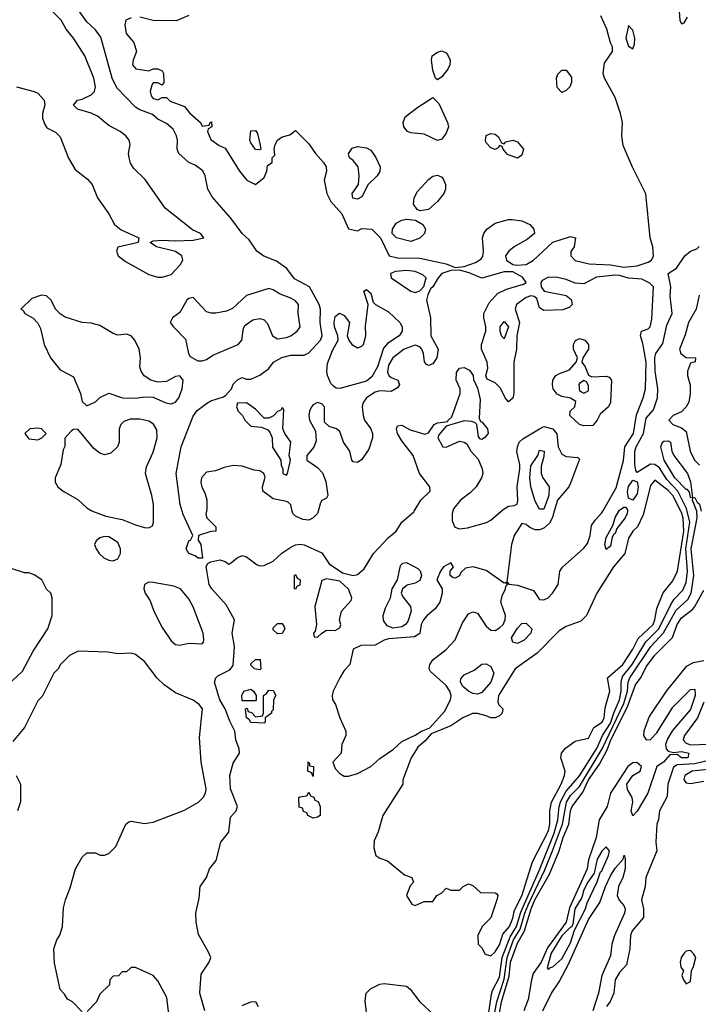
# Model space of a CAD drawing. Header units: inches. Extents: x 2380249 to 2585472, y 382747 to 546448.
# Tile 437 of 626: x 2515568 to 2518625, y 467780 to 472213. Entities that reach past the tile are written whole.
import ezdxf

# ---------------------------------------------------------------- set-up
doc = ezdxf.new("R2010")
doc.units = ezdxf.units.IN
doc.header["$MEASUREMENT"] = 0
doc.layers.add('C5416', color=7, linetype='Continuous')
doc.layers.add('C5417', color=7, linetype='Continuous')

msp = doc.modelspace()

# ---------------------------------------------------------------- linework, layer by layer
at = {"layer": 'C5416', "color": 4}
for points, elevation in [([(2515896.2, 470000), (2515956.7, 469976.7), (2516030, 469963), (2516090, 469938), (2516130, 469926), (2516150, 469925.5), (2516166.3, 469933.7), (2516171.5, 469948.5), (2516171.3, 470000)], 24), ([(2516409.4, 470000), (2516406.8, 469986.8), (2516412, 469970), (2516452, 469930), (2516452, 469910), (2516430, 469908.7), (2516374, 469890), (2516372, 469870), (2516384.7, 469850), (2516392, 469788), (2516371.6, 469788.4), (2516358.6, 469798.6), (2516330, 469809.4), (2516318, 469830), (2516330, 469866), (2516338, 469870), (2516348.7, 469890), (2516304.9, 469984.9), (2516300.4, 470000)], 16), ([(2516402, 467750), (2516379.3, 467830), (2516385.2, 467914.8), (2516422, 467970), (2516428.7, 467990), (2516418, 468018), (2516373.8, 468093.8), (2516363.7, 468150), (2516362, 468190), (2516377.2, 468257.2), (2516381.2, 468310), (2516409.4, 468350.6), (2516424, 468390), (2516453.2, 468426.8), (2516474, 468510), (2516510, 468554), (2516518, 468622), (2516542.7, 468650), (2516549.3, 468670), (2516518.4, 468750), (2516514.5, 468810), (2516530, 468864.7), (2516559, 468910), (2516557.2, 468930), (2516541.2, 468970), (2516537, 469010), (2516514.5, 469054.5), (2516494, 469110), (2516469.6, 469150.4), (2516446, 469230), (2516452.3, 469250), (2516460.8, 469259.2), (2516515.2, 469284.8), (2516530, 469304.7), (2516535.6, 469390), (2516525.1, 469450), (2516535.3, 469510), (2516498, 469578), (2516434.5, 469650), (2516422.4, 469670), (2516408.7, 469751.3), (2516415.3, 469764.7), (2516428.7, 469771.3), (2516470, 469781), (2516494, 469774), (2516510, 469762), (2516516.4, 469763.6), (2516548, 469790), (2516570, 469801), (2516590, 469794.8), (2516638, 469758), (2516650, 469753.4), (2516670, 469755.5), (2516710, 469774.4), (2516749.8, 469810.2), (2516790, 469838.4), (2516810, 469848.4), (2516830, 469850.6), (2516850, 469848.2), (2516930, 469813), (2516962.5, 469762.5), (2517022.8, 469722.8), (2517070, 469710.8), (2517090, 469714.8), (2517119.7, 469740.3), (2517162.7, 469810), (2517230, 469880.7), (2517264, 469910), (2517289.3, 469950), (2517343.3, 469996.7), (2517345.3, 470000)], 16), ([(2516913.1, 470000), (2516910.4, 469989.6), (2516890, 469969.2), (2516870, 469959), (2516843.1, 469963.1), (2516810, 469978), (2516798, 469990), (2516795.7, 470000)], 16), ([(2518381.4, 470000), (2518377.2, 469982.8), (2518350.6, 469930), (2518330, 469909.2), (2518310, 469879), (2518294, 469810), (2518243.1, 469750), (2518168.5, 469630), (2518122, 469530), (2518096, 469504), (2518030, 469480.5), (2517998.7, 469461.3), (2517898.7, 469361.3), (2517800.7, 469290), (2517724.9, 469170), (2517722, 469142), (2517727.3, 469127.3), (2517744.7, 469110), (2517741, 469090), (2517730, 469079), (2517710, 469069.4), (2517690, 469069.2), (2517670, 469079), (2517630, 469089), (2517608.4, 469088.4), (2517564.7, 469070), (2517510, 469034), (2517422, 468998), (2517394.4, 468965.6), (2517362, 468938), (2517331.3, 468890), (2517294, 468790), (2517294, 468770), (2517204.7, 468630), (2517183.5, 468556.5), (2517164.5, 468515.5), (2517163.5, 468483.5), (2517172, 468450), (2517190, 468438), (2517225.4, 468425.4), (2517302, 468362), (2517334, 468350), (2517342, 468330), (2517326.8, 468313.2), (2517311.3, 468270), (2517334, 468230), (2517350, 468224.7), (2517390, 468242), (2517430, 468242), (2517448, 468270), (2517470, 468282), (2517490, 468302), (2517510, 468294), (2517550, 468294), (2517566, 468310), (2517590, 468322), (2517610, 468314), (2517643.6, 468283.6), (2517710, 468282), (2517716.9, 468276.9), (2517722, 468270), (2517718, 468250), (2517690.7, 468169.3), (2517652, 468130), (2517632, 468090), (2517634, 468050), (2517650, 468034), (2517665.4, 468005.4), (2517690, 467998), (2517710, 468016), (2517730, 468046.8), (2517744.9, 468095.1), (2517774.7, 468130), (2517790, 468166.8), (2517796.8, 468203.2), (2517830, 468267.7), (2517878.4, 468421.6), (2517950, 468560.5), (2517956.5, 468590), (2517956.9, 468650), (2517964.2, 468690), (2518007.3, 468770), (2518022.7, 468810), (2518025.2, 468830), (2518005.2, 468890), (2518009.2, 468910), (2518026.8, 468933.2), (2518070, 468964.7), (2518130, 468978), (2518154, 469026), (2518191.5, 469050), (2518200.7, 469070), (2518205.8, 469114.2), (2518226.6, 469190), (2518215.3, 469250), (2518284.7, 469310), (2518330, 469379.3), (2518354.1, 469425.9), (2518421, 469490), (2518429.7, 469510), (2518438.7, 469561.3), (2518467.2, 469632.7), (2518510, 469686.8), (2518531.3, 469730), (2518559.9, 469910), (2518556.8, 469970), (2518550, 469993.3), (2518546.5, 470000)], 16), ([(2517519.6, 470000), (2517516.3, 469990), (2517516.8, 469956.8), (2517527.7, 469927.7), (2517550, 469920.5), (2517585.2, 469925.2), (2517671.2, 469948.8), (2517690, 469959.1), (2517737.5, 470000)], 16), ([(2517670.5, 467670), (2517694.1, 467825.9), (2517698, 467842), (2517730, 467901.6), (2517741.5, 467990), (2517777.3, 468082.7), (2517806.4, 468130), (2517825.1, 468194.9), (2517910, 468385.7), (2517975.2, 468550), (2517991.9, 468610), (2517998.1, 468670), (2518005.2, 468694.8), (2518030, 468738.5), (2518090, 468808.9), (2518170, 468934.6), (2518193.9, 468990), (2518230, 469046), (2518245.6, 469094.4), (2518270.5, 469150), (2518277.8, 469190), (2518277, 469230), (2518284.3, 469255.7), (2518327.2, 469310), (2518388.8, 469411.2), (2518447.9, 469470), (2518500.7, 469579.3), (2518516.5, 469603.5), (2518556, 469644), (2518570, 469678.8), (2518577, 469730), (2518569.3, 469830), (2518586.2, 469950), (2518575.2, 470000)], 12), ([(2517694.2, 467665.8), (2517717.1, 467790), (2517750, 467892.4), (2517763.4, 467990), (2517793.3, 468070), (2517822, 468118), (2517843.2, 468190), (2517860.1, 468230), (2517934.3, 468385.7), (2517968.5, 468470), (2518013.9, 468590), (2518031.5, 468690), (2518050, 468720.2), (2518090, 468759.7), (2518192.7, 468930), (2518290, 469134.6), (2518306, 469190), (2518309, 469230), (2518317.2, 469250), (2518410.8, 469390), (2518468.4, 469451.6), (2518525.9, 469554.1), (2518577.3, 469602.7), (2518593.6, 469630), (2518605.6, 469710), (2518592.3, 469830), (2518619.7, 469970), (2518618.9, 469998.9), (2518618.5, 470000)], 8), ([(2517976.4, 470000), (2517968.5, 469971.5), (2517954.4, 469945.6), (2517930, 469923.6), (2517910, 469915.1), (2517890, 469915.6), (2517866.2, 469926.2), (2517850, 469939.3), (2517830, 469944), (2517796.3, 469890), (2517783.7, 469850), (2517762, 469682), (2517771.1, 469671.1), (2517810, 469666.4), (2517882, 469642), (2517910, 469602.8), (2517930, 469600.7), (2517948.7, 469610), (2517969, 469630), (2517994, 469670), (2518002, 469730), (2518012.9, 469747.1), (2518110, 469834), (2518126.2, 469853.8), (2518138, 469890), (2518144.4, 469935.6), (2518160.1, 469959.9), (2518189.6, 469990.4), (2518195, 470000)], 16), ([(2518305.6, 470000), (2518304.9, 469990), (2518295.8, 469970), (2518258.5, 469921.5), (2518250, 469899), (2518244, 469896), (2518237.3, 469882.7), (2518230, 469842), (2518210, 469828), (2518203.7, 469850), (2518210, 469882), (2518242, 469938), (2518250, 469970.8), (2518267.6, 470000)], 12), ([(2515490, 469194), (2515580.4, 469279.6), (2515628.7, 469370), (2515695.3, 469470), (2515715.3, 469530), (2515715.3, 469610), (2515708, 469630), (2515689.1, 469649.1), (2515668, 469690), (2515633.6, 469713.6), (2515610, 469722), (2515590, 469722), (2515530, 469742)], 24), ([(2517715.3, 467664.7), (2517738.7, 467790), (2517773.1, 467906.9), (2517779.6, 467970), (2517810, 468054.6), (2517842.1, 468110), (2517872, 468210), (2517889.4, 468250), (2517955, 468365), (2517998.9, 468470), (2518016.5, 468530), (2518041.7, 468590), (2518049.9, 468650.1), (2518056.8, 468670), (2518105.1, 468734.9), (2518130, 468790.2), (2518179.8, 468860.2), (2518215, 468925), (2518231.4, 468970), (2518304.7, 469115.3), (2518342.5, 469217.5), (2518367.7, 469252.3), (2518390, 469298.7), (2518430, 469352), (2518508.3, 469431.7), (2518529.7, 469490), (2518550, 469519.3), (2518601.1, 469558.9), (2518609.8, 469570.2), (2518650, 469644.9)], 4), ([(2515850, 467746), (2515806, 467790), (2515783.1, 467803.1), (2515770, 467826), (2515750, 467846), (2515724.7, 467964.7), (2515722, 468030), (2515735.3, 468070), (2515749.2, 468090.8), (2515761.2, 468130), (2515765.6, 468214.4), (2515774, 468250), (2515795.5, 468304.5), (2515819, 468390), (2515850, 468442), (2515870, 468462), (2515910, 468462), (2515931, 468451), (2515950, 468450.8), (2515970, 468458.8), (2516000.9, 468490), (2516046.6, 468590), (2516059.5, 468600.5), (2516070, 468604.9), (2516130, 468593.4), (2516170, 468599.1), (2516310, 468653.4), (2516373.6, 468690), (2516394.7, 468710), (2516404.7, 468730), (2516407.6, 468750), (2516385.4, 468870), (2516378.5, 468981.5), (2516391.1, 469110), (2516376.2, 469130), (2516350, 469149.5), (2516270, 469182.4), (2516218.7, 469218.7), (2516188, 469248), (2516130, 469322.9), (2516090, 469355.1), (2516070, 469361.2), (2516010, 469357.2), (2515965.6, 469365.6), (2515831.1, 469368.9), (2515792, 469350), (2515752, 469310), (2515742, 469290), (2515722, 469270), (2515670, 469166), (2515650, 469146), (2515590, 469026), (2515536.9, 468963.1)], 24), ([(2518650, 469326.5), (2518602.5, 469317.5), (2518570, 469300.3), (2518480.6, 469190), (2518404.2, 469075.8), (2518380.2, 469010), (2518378, 468990), (2518390, 468970.4), (2518410, 468972.6), (2518438, 469002), (2518510, 469116.9), (2518590, 469197.1), (2518610, 469198), (2518610.3, 469170), (2518590, 469106.6), (2518508.2, 469011.8), (2518485.7, 468974.3), (2518477.1, 468950), (2518480.7, 468930), (2518490, 468918.8), (2518513.7, 468913.7), (2518550, 468917.4), (2518582.8, 468910), (2518578, 468890), (2518549.3, 468890), (2518530, 468904.5), (2518496.8, 468903.2), (2518467.7, 468870), (2518438.8, 468850), (2518397.1, 468730), (2518350, 468648.7), (2518330, 468628), (2518322.7, 468650), (2518329.5, 468690), (2518327, 468710), (2518306.1, 468746.1), (2518303, 468770), (2518329.7, 468810.3), (2518363.7, 468830), (2518369.6, 468850), (2518348, 468868), (2518330, 468867.1), (2518307.1, 468850), (2518229.5, 468730.5), (2518214.9, 468670), (2518178.4, 468610), (2518164.7, 468530), (2518130.2, 468430), (2518125, 468390), (2518045.5, 468214.5), (2518030.5, 468149.5), (2517946.3, 468033.7), (2517917.3, 467970), (2517881.9, 467918.1), (2517873, 467890), (2517858.4, 467801.6), (2517839.7, 467750)], 4), ([(2518650, 469139.5), (2518620.7, 469070), (2518562.6, 468990), (2518557, 468970), (2518570, 468955.8), (2518590, 468948.4), (2518670.2, 468950.2)], 8), ([(2518690, 468882.2), (2518610, 468862), (2518530, 468857.2), (2518512.8, 468847.3), (2518488.4, 468770), (2518484.5, 468715.5), (2518451, 468650), (2518446, 468610), (2518438.8, 468590), (2518434, 468510), (2518438, 468470), (2518388, 468350), (2518386, 468310), (2518368.7, 468250), (2518378.4, 468210), (2518378, 468170), (2518327.2, 468110), (2518320.3, 468090), (2518317.1, 468030), (2518302, 467958), (2518270, 467922.7), (2518250.5, 467890), (2518244.9, 467830), (2518228.3, 467791.7), (2518210.8, 467770)], 8), ([(2518710, 468841.1), (2518598, 468830), (2518564.4, 468810), (2518560.5, 468790), (2518570, 468777.3), (2518590, 468774.4), (2518650, 468783.7)], 12), ([(2515552, 468810), (2515571.3, 468770), (2515571.6, 468691.6), (2515558, 468650)], 24), ([(2517925.4, 467750), (2517964.5, 467830), (2517998.8, 467881.2), (2518040.2, 467959.8), (2518130, 468161.3), (2518182, 468238), (2518206.9, 468310), (2518230, 468357.3), (2518250, 468393), (2518286.6, 468433.4), (2518291.3, 468451.3), (2518296, 468436), (2518296.3, 468390), (2518284.9, 468350), (2518265.5, 468310), (2518259.3, 468270), (2518268.5, 468248.5), (2518290, 468224.7), (2518295.5, 468210), (2518293, 468190), (2518247.3, 468090), (2518236.3, 468050), (2518230, 467998), (2518190.2, 467909.8), (2518175.3, 467830), (2518150.2, 467750)], 4), ([(2516242.7, 467710), (2516231.3, 467810), (2516190, 467885.2), (2516170, 467908.7), (2516090, 467946), (2516070, 467946), (2516050, 467926), (2516030, 467926), (2516012.7, 467907.3), (2515990, 467906), (2515974, 467890), (2515972.7, 467867.3), (2515930, 467826), (2515914, 467790), (2515872.7, 467747.3)], 24), ([(2517136, 467690), (2517124.7, 467795.3), (2517128.7, 467830), (2517148, 467850), (2517190, 467870.7), (2517210, 467874), (2517310, 467861), (2517327.5, 467847.5), (2517370, 467791.3), (2517499.1, 467670)], 12), ([(2516570, 467774.8), (2516610, 467791.3), (2516630, 467792), (2516642.8, 467770)], 12)]:
    msp.add_lwpolyline(points, dxfattribs=dict(at, elevation=elevation))
for points, elevation in [([(2515950, 469886), (2515930, 469879.3), (2515913.2, 469866.8), (2515905.5, 469850), (2515913, 469830), (2515926, 469810), (2515947.7, 469790), (2515970, 469779.3), (2515990, 469776.3), (2516010, 469786), (2516022, 469810), (2516022.9, 469830), (2516010, 469859.3), (2515970, 469883.7)], 24), ([(2517510, 469768), (2517478, 469750), (2517464, 469730), (2517447.7, 469690), (2517470.9, 469650.9), (2517470.7, 469630), (2517460.3, 469590), (2517439.6, 469560.4), (2517404, 469530), (2517387.7, 469510), (2517376.3, 469490), (2517370, 469449), (2517346.2, 469433.8), (2517230, 469425.6), (2517210, 469419.5), (2517170, 469396), (2517105.4, 469394.6), (2517070, 469378), (2517054.8, 469310), (2517030, 469282), (2517010.8, 469250), (2516981, 469190), (2516976, 469170), (2516978, 469150), (2516991.3, 469130), (2517011, 469070), (2517038, 469010), (2517038, 468990), (2517018.8, 468950), (2517016, 468910), (2516978.8, 468870), (2516990, 468841), (2517010, 468818.8), (2517030, 468806.8), (2517050, 468806.8), (2517090, 468818.8), (2517149.5, 468850.5), (2517190, 468886), (2517252.3, 468927.7), (2517290, 468962.8), (2517350, 468990.8), (2517378, 469010), (2517415.3, 469024.7), (2517481.6, 469098.4), (2517509.5, 469150), (2517511.6, 469170), (2517506, 469190), (2517490, 469215.6), (2517418, 469278), (2517412.7, 469290), (2517416, 469310), (2517430, 469330.8), (2517490, 469377.3), (2517530, 469420.7), (2517563.5, 469496.5), (2517590, 469537.3), (2517610, 469546.8), (2517630, 469541), (2517670, 469482), (2517690, 469464), (2517710, 469462.8), (2517730, 469474), (2517746, 469490), (2517755.6, 469510), (2517756.9, 469530), (2517735.1, 469590), (2517741.2, 469618.8), (2517757.2, 469650), (2517758, 469662), (2517766, 469670), (2517758, 469678), (2517750, 469675.3), (2517670, 469732), (2517610.7, 469749.3), (2517576, 469744), (2517556, 469724), (2517550, 469709), (2517530, 469698), (2517520.4, 469700.4), (2517508, 469710), (2517508, 469730), (2517522, 469750)], 16), ([(2517250, 469473.7), (2517224, 469484), (2517206.9, 469506.9), (2517205.1, 469530), (2517215.3, 469564.7), (2517238, 469610), (2517246.6, 469650), (2517269.7, 469690.3), (2517284, 469756), (2517294, 469766), (2517310, 469768.4), (2517362, 469742), (2517371.8, 469731.8), (2517378.7, 469710), (2517370, 469687), (2517350, 469676.3), (2517313, 469667), (2517293, 469650), (2517287.3, 469630), (2517293.5, 469613.5), (2517328.2, 469570), (2517332, 469550), (2517316.3, 469503.7), (2517306.7, 469490), (2517290, 469478.5)], 12), ([(2516810, 469648), (2516806, 469650), (2516806, 469710), (2516810, 469714), (2516818, 469698), (2516831.3, 469690), (2516830, 469666), (2516818, 469662)], 12), ([(2516950, 469695.3), (2516930, 469688), (2516897.6, 469570), (2516905.5, 469490), (2516899.8, 469460.2), (2516892, 469450), (2516894, 469434), (2516910, 469432), (2516928.7, 469451.3), (2516950, 469464.7), (2516990, 469462), (2517010, 469474), (2517015.3, 469490), (2517008.9, 469508.9), (2517017.2, 469550), (2517062, 469598), (2517064, 469610), (2517050, 469648.7), (2517010, 469684)], 16), ([(2516150, 469680.9), (2516131, 469670), (2516127.3, 469650), (2516134, 469630), (2516156, 469596), (2516172.4, 469550), (2516210, 469475.5), (2516250, 469415.5), (2516270, 469400.3), (2516290, 469397), (2516330, 469404.9), (2516390, 469403), (2516396.2, 469410), (2516398, 469422), (2516394.3, 469450), (2516350, 469568.7), (2516330, 469605.2), (2516292.7, 469650), (2516262.7, 469662.7), (2516170, 469678.4)], 24), ([(2516730, 469448), (2516710, 469466), (2516710, 469474), (2516730, 469494), (2516750, 469494), (2516759.6, 469479.6), (2516762, 469470), (2516750, 469448.7)], 12), ([(2517810, 469403.5), (2517789.7, 469409.8), (2517783, 469430), (2517810, 469473.4), (2517830, 469494), (2517850, 469496.3), (2517875.5, 469470), (2517870.5, 469450), (2517840.5, 469419.5)], 12), ([(2516650, 469286), (2516626, 469290), (2516610, 469306), (2516610, 469312), (2516630, 469332), (2516651.6, 469331.6), (2516654, 469290)], 12), ([(2517630, 469176.2), (2517610, 469179.6), (2517589.8, 469189.8), (2517565.1, 469210), (2517554.5, 469230), (2517555.5, 469244.5), (2517570, 469262.8), (2517615.9, 469284.1), (2517650, 469310.7), (2517670, 469313), (2517690, 469300.7), (2517703.7, 469270), (2517690.3, 469230), (2517650, 469183.7)], 12), ([(2516570, 469146), (2516568.7, 469170), (2516578, 469190), (2516610, 469198), (2516622, 469190), (2516634, 469170), (2516634, 469150), (2516630, 469146)], 12), ([(2516670, 469046), (2516610, 469048.7), (2516602, 469062), (2516589.3, 469070), (2516586, 469110), (2516592.7, 469112.7), (2516598, 469098), (2516612.7, 469092.7), (2516630, 469074), (2516662, 469078), (2516666, 469090), (2516666, 469170), (2516680.4, 469179.6), (2516690, 469194), (2516710, 469192), (2516722, 469170), (2516711.3, 469150), (2516710, 469106), (2516702, 469098), (2516702, 469090), (2516674, 469070), (2516674, 469050)], 12), ([(2516890, 468806), (2516882, 468822), (2516866, 468830), (2516868.4, 468871.6), (2516874, 468866), (2516874, 468854), (2516891, 468850)], 12), ([(2516890, 468618), (2516866, 468630), (2516862, 468642), (2516847.3, 468647.3), (2516842, 468662), (2516827.3, 468667.3), (2516826, 468710), (2516830, 468714), (2516862, 468718), (2516870, 468734), (2516878, 468718), (2516892.7, 468712.7), (2516898, 468698), (2516912.7, 468692.7), (2516922, 468670), (2516922, 468630), (2516910, 468622)], 12), ([(2518210, 468489), (2518190, 468469.2), (2518170, 468432.7), (2518156.3, 468370), (2518127.6, 468330), (2518110, 468295.6), (2518100, 468260), (2518069.5, 468210), (2518060, 468140), (2518053.2, 468126.8), (2518050, 468127.6), (2518010, 468087.3), (2517962, 468010), (2517943.8, 467943.8), (2517950, 467936), (2517956.2, 467943.8), (2517970, 467948.4), (2518010, 467983.7), (2518050, 468055.8), (2518066.8, 468113.2), (2518116.8, 468210), (2518124.2, 468235.8), (2518170, 468330.8), (2518184.2, 468375.8), (2518190, 468380.7), (2518220.7, 468450), (2518225.2, 468470)], 8), ([(2518590, 468022), (2518570, 468019), (2518561, 468010), (2518547.3, 467990), (2518542.8, 467970), (2518547.1, 467947.1), (2518558, 467930), (2518551.3, 467910), (2518558, 467890), (2518570, 467872), (2518590, 467882), (2518594, 467930), (2518604, 467950), (2518613.2, 467990), (2518605.6, 468005.6)], 12)]:
    msp.add_lwpolyline(points, close=True, dxfattribs=dict(at, elevation=elevation))
at = {"layer": 'C5417', "color": 4}
for points, elevation in [([(2515554, 471910), (2515634, 471890), (2515650, 471882), (2515678, 471850), (2515681, 471830), (2515670.8, 471790), (2515670.7, 471770), (2515681.1, 471741.1), (2515690, 471726), (2515730, 471706), (2515750, 471684.7), (2515788.6, 471588.6), (2515818, 471538), (2515874.2, 471494.2), (2515894.8, 471470), (2515918.8, 471410), (2515970, 471338), (2515994.8, 471290), (2516025.8, 471265.8), (2516104.7, 471230), (2516102, 471210), (2516011.1, 471188.9), (2516004.7, 471170), (2516011.3, 471150), (2516044.7, 471124.7), (2516150, 471066), (2516190, 471054), (2516210, 471054), (2516250, 471066), (2516291.5, 471108.5), (2516303.7, 471130), (2516299.3, 471150), (2516269.7, 471169.7), (2516185.2, 471190), (2516155.3, 471210), (2516170, 471216.3), (2516210, 471220.4), (2516270, 471216.5), (2516350, 471219.5), (2516398, 471230), (2516382, 471250), (2516346.3, 471266.3), (2516223.8, 471363.8), (2516133.6, 471493.6), (2516082.5, 471542.5), (2516067.3, 471567.3), (2516060.9, 471590), (2516058, 471610), (2516066, 471650), (2516060.9, 471670), (2516046.6, 471690), (2516021.2, 471710), (2515970, 471735.6), (2515918.8, 471778.8), (2515890, 471792.3), (2515828, 471810), (2515810, 471828), (2515828, 471850), (2515850, 471854.8), (2515890, 471874), (2515906, 471890), (2515909.6, 471910.4), (2515901.7, 471950), (2515861.1, 472050), (2515811, 472130), (2515777.2, 472170), (2515755.3, 472210), (2515690, 472275.4)], 24), ([(2516300.4, 470000), (2516291.5, 470030), (2516273.5, 470170), (2516295.4, 470290), (2516350, 470427.7), (2516367.4, 470452.6), (2516410, 470484.9), (2516430, 470496.4), (2516485.6, 470514.4), (2516497.2, 470522.8), (2516522, 470550), (2516530, 470572), (2516550, 470591.3), (2516570, 470602), (2516590, 470594), (2516610, 470594), (2516650, 470612), (2516690, 470642.8), (2516712, 470670), (2516749, 470691), (2516790, 470702), (2516850, 470702), (2516870, 470713), (2516922.9, 470770), (2516931.5, 470790), (2516922.4, 470850), (2516923.9, 470910), (2516917.7, 470930), (2516874, 471010), (2516805.4, 471045.4), (2516772.1, 471092.1), (2516725.1, 471125.1), (2516668.2, 471148.2), (2516636, 471170), (2516601.2, 471221.2), (2516570, 471249.4), (2516519.4, 471319.4), (2516434.8, 471414.8), (2516416, 471450), (2516404, 471510), (2516392.7, 471532.7), (2516358, 471558), (2516330, 471569.3), (2516284.5, 471610), (2516277, 471630), (2516278.4, 471670), (2516274.5, 471690), (2516259.7, 471719.7), (2516230, 471746), (2516190, 471765.2), (2516166.3, 471786.3), (2516110, 471807), (2516090, 471819.5), (2516006.6, 471906.6), (2515984.5, 471950), (2515934, 472134), (2515910, 472167.3), (2515870, 472202.9), (2515825.7, 472265.7)], 16), ([(2518538, 472270), (2518542, 472210), (2518550, 472194), (2518562, 472198), (2518576.4, 472223.6)], 16), ([(2516070, 472220.9), (2516046.8, 472210), (2516042, 472190), (2516048, 472150), (2516082.8, 472110), (2516094, 472070), (2516078.8, 472030), (2516076, 472010), (2516090.9, 471990.9), (2516150, 471982), (2516170, 471991.3), (2516190, 471991.3), (2516210, 471982), (2516216, 471970), (2516218, 471930), (2516210, 471918), (2516190, 471928), (2516170, 471928), (2516162.8, 471917.2), (2516156, 471890), (2516161, 471870), (2516170, 471858), (2516190, 471852), (2516210, 471862), (2516230, 471862), (2516246.4, 471846.4), (2516310, 471822), (2516333.7, 471793.7), (2516382, 471750), (2516390, 471734), (2516422, 471738), (2516426, 471750), (2516432.7, 471752.7), (2516434, 471730), (2516418, 471722), (2516414, 471710), (2516430, 471674), (2516466.4, 471646.4), (2516494.4, 471634.4), (2516558, 471530), (2516590.9, 471490.9), (2516630, 471471.3), (2516670, 471502), (2516682, 471530), (2516684, 471556), (2516706, 471570), (2516706, 471590), (2516718, 471602), (2516715.3, 471630), (2516719, 471650), (2516729.3, 471670.7), (2516750, 471686), (2516785.2, 471694.8), (2516810, 471714), (2516870, 471654), (2516900.4, 471610), (2516937.1, 471570), (2516948.2, 471550), (2516950.7, 471530), (2516939.1, 471490), (2516952.2, 471430), (2516970, 471393.4), (2517018.8, 471338.8), (2517050, 471271.3), (2517090, 471262), (2517110, 471272), (2517154, 471270), (2517194, 471230), (2517232, 471150), (2517270, 471140.5), (2517370, 471139.3), (2517490, 471113.4), (2517530, 471096.3), (2517570, 471102), (2517621, 471119), (2517645.4, 471134.6), (2517654, 471146), (2517658, 471170), (2517652.3, 471230), (2517659.3, 471250), (2517673.2, 471270), (2517710, 471297.3), (2517770, 471313.4), (2517786.8, 471313.2), (2517830, 471306.4), (2517866.8, 471290), (2517884, 471270), (2517887.3, 471250), (2517855.3, 471224.7), (2517796, 471190), (2517771, 471170), (2517756, 471150), (2517761, 471130), (2517790, 471110.7), (2517806.8, 471106.8), (2517850, 471110.5), (2517882.7, 471130), (2517969.6, 471210.4), (2518050, 471236), (2518071.3, 471230), (2518066, 471190), (2518050.9, 471169.1), (2518050.8, 471150), (2518070, 471128.2), (2518133.1, 471113.1), (2518230, 471109), (2518290, 471098.2), (2518350, 471104.9), (2518399.6, 471120.4), (2518414, 471130), (2518423, 471150), (2518420.5, 471190), (2518407.8, 471230), (2518388.1, 471428.1), (2518328.3, 471548.3), (2518286.7, 471646.7), (2518280.7, 471690), (2518282.9, 471750), (2518274, 471790), (2518250, 471862), (2518202.7, 471950), (2518197.2, 471970), (2518203.2, 472016.8), (2518238, 472070), (2518238, 472090), (2518228.9, 472108.9), (2518213.2, 472170), (2518186, 472230)], 16), ([(2516330, 472231.6), (2516273.1, 472206.9), (2516169.5, 472209.5), (2516110, 472223.7)], 16), ([(2518575.2, 470000), (2518572.5, 470012.5), (2518532.4, 470090), (2518483.1, 470143.1), (2518450, 470195.1), (2518430, 470209.7), (2518410, 470211.6), (2518350, 470174), (2518343.6, 470183.6), (2518339.6, 470210), (2518339.1, 470270), (2518344.7, 470290), (2518378.9, 470350), (2518390, 470418.8), (2518423.3, 470456.7), (2518440.9, 470510), (2518443, 470550), (2518431.1, 470630), (2518430, 470692), (2518434.5, 470710), (2518465.3, 470754.7), (2518483.3, 470836.7), (2518506.6, 470890), (2518498.4, 470970), (2518502, 471010), (2518488.7, 471070), (2518526.3, 471093.7), (2518564, 471150), (2518590, 471171), (2518619, 471181), (2518629, 471191)], 12), ([(2518195, 470000), (2518255.3, 470104.7), (2518287.5, 470227.5), (2518294.7, 470290), (2518333.6, 470350), (2518346.3, 470433.7), (2518377.2, 470510), (2518387.1, 470550), (2518389.8, 470670), (2518374.9, 470754.9), (2518364, 470790), (2518368.7, 470810), (2518399.3, 470820.7), (2518408.7, 470830), (2518415.6, 470864.4), (2518422.9, 471010), (2518406.5, 471026.5), (2518370, 471044.2), (2518310, 471048.9), (2518270, 471061), (2518250, 471061.8), (2518167.1, 471052.9), (2518110, 471023.6), (2518070, 471026.6), (2518030, 471043.6), (2517991.2, 471051.2), (2517950, 471053), (2517922.3, 471037.7), (2517916.3, 471030), (2517917.3, 471010), (2517930.5, 470990.5), (2518030.5, 470970.5), (2518052.4, 470952.4), (2518056.3, 470930), (2518043.4, 470916.6), (2518014.2, 470905.8), (2517930, 470903.7), (2517910, 470915.3), (2517897, 470957), (2517886.3, 470966.3), (2517870, 470969.4), (2517850, 470962), (2517806.4, 470930), (2517800.3, 470910), (2517820.3, 470850), (2517807.3, 470790), (2517805.5, 470730), (2517794.4, 470670), (2517794.6, 470530), (2517790, 470509.2), (2517770, 470492.7), (2517755.1, 470510), (2517734.3, 470554.3), (2517710, 470577), (2517674, 470594), (2517668.7, 470608.7), (2517676.6, 470643.4), (2517674.5, 470670), (2517649, 470730), (2517649.2, 470750), (2517667.6, 470810), (2517667.6, 470830), (2517658.4, 470870), (2517659.5, 470890), (2517682.4, 470937.6), (2517720.7, 470979.3), (2517760.8, 470999.2), (2517837.6, 471022.4), (2517849, 471030), (2517833.4, 471053.4), (2517790, 471077.2), (2517750, 471077.6), (2517650, 471049.2), (2517593.4, 471073.4), (2517550, 471084.5), (2517510, 471082.9), (2517470.4, 471069.7), (2517453, 471050), (2517430, 471009.2), (2517418.8, 471001.2), (2517406, 470974), (2517401, 470950), (2517418, 470870), (2517420.5, 470790), (2517452.7, 470730), (2517448, 470690), (2517430, 470663.7), (2517410, 470656), (2517400.7, 470660.7), (2517392.3, 470672.3), (2517387, 470710), (2517379.3, 470730), (2517370, 470739.3), (2517350, 470747), (2517300.7, 470730), (2517248.4, 470690), (2517230, 470657.2), (2517225.7, 470625.7), (2517230.4, 470610.4), (2517241.3, 470601.3), (2517271.3, 470590), (2517278.8, 470570), (2517270, 470555.3), (2517241.1, 470538.9), (2517190, 470542), (2517170, 470536.2), (2517130.8, 470510), (2517114.4, 470485.6), (2517110.8, 470469.2), (2517114.9, 470430), (2517121.6, 470410), (2517150.3, 470370), (2517157.3, 470350), (2517158, 470330), (2517141.2, 470278.8), (2517110, 470232.7), (2517090, 470219.3), (2517070, 470222.7), (2517063.7, 470230), (2517056, 470270), (2517027.3, 470310), (2517010, 470359), (2516995.3, 470370), (2516961.6, 470381.6), (2516940.7, 470400.7), (2516942, 470470), (2516930, 470483.7), (2516910, 470489.3), (2516890, 470479.3), (2516883, 470470), (2516873, 470450), (2516870.5, 470430), (2516873.4, 470410), (2516900.5, 470360.5), (2516903.8, 470316.2), (2516892.5, 470287.5), (2516862, 470250), (2516862, 470230), (2516910, 470196), (2516931.9, 470171.9), (2516947.1, 470132.9), (2516956, 470070), (2516950, 470058), (2516930, 470048), (2516922.8, 470037.2), (2516913.1, 470000)], 16), ([(2518628.3, 470971.7), (2518615.5, 470910), (2518580.7, 470850), (2518565.8, 470794.2), (2518541, 470730), (2518546, 470710), (2518570, 470691.3), (2518612, 470690), (2518611.6, 470671.6), (2518590, 470666), (2518576, 470630), (2518576, 470610), (2518587.9, 470567.9), (2518588.7, 470530), (2518581.7, 470490), (2518571.1, 470468.9), (2518550, 470447.3), (2518511.3, 470430), (2518492, 470410), (2518511, 470390), (2518550, 470374.9), (2518570, 470359.1), (2518588.4, 470270), (2518608.4, 470230), (2518630, 470206.8)], 12), ([(2517345.3, 470000), (2517375.6, 470050), (2517417.2, 470090), (2517416, 470110), (2517369.8, 470169.8), (2517340.5, 470250), (2517290, 470316), (2517269.6, 470350), (2517265.1, 470370), (2517270, 470384.7), (2517290, 470387.3), (2517326.7, 470366.7), (2517393.2, 470346.8), (2517410, 470352), (2517435.3, 470390), (2517450, 470397.3), (2517496.4, 470403.6), (2517498, 470410), (2517515.5, 470424.5), (2517551.8, 470530), (2517552.7, 470550), (2517535.1, 470590), (2517535.9, 470624.1), (2517550, 470644), (2517570, 470647.3), (2517594.9, 470634.9), (2517611.3, 470610), (2517612, 470592), (2517630, 470554), (2517642.8, 470502.8), (2517638, 470418), (2517643.6, 470403.6), (2517650, 470402), (2517676, 470370), (2517678, 470350), (2517662, 470330), (2517650, 470322), (2517644, 470324), (2517635.3, 470335.3), (2517628, 470390), (2517619, 470399), (2517604, 470404), (2517570, 470406), (2517490, 470382), (2517456.9, 470343.1), (2517451.3, 470330), (2517474, 470290), (2517490, 470288), (2517550, 470314.8), (2517570.7, 470310.7), (2517582.8, 470302.8), (2517601, 470270), (2517633.8, 470233.8), (2517652.2, 470190), (2517654.9, 470170), (2517648.5, 470150), (2517624.2, 470110), (2517597.8, 470082.2), (2517553.4, 470050), (2517523, 470010), (2517519.6, 470000)], 16), ([(2516171.3, 470000), (2516171.2, 470030), (2516164.2, 470070), (2516134.5, 470170), (2516140.1, 470199.9), (2516170, 470266), (2516188, 470330), (2516186.3, 470366.3), (2516171, 470391), (2516150, 470404.5), (2516110, 470414), (2516066.4, 470413.6), (2516036.7, 470403.3), (2516024, 470390), (2516017.1, 470370), (2516016.4, 470310), (2516008.2, 470290), (2515978.6, 470261.5), (2515950, 470253.6), (2515930, 470261.6), (2515902.6, 470282.6), (2515830, 470368.7), (2515810, 470368), (2515799.6, 470360.4), (2515772, 470328), (2515770.9, 470290.9), (2515763.5, 470276.5), (2515753.4, 470210), (2515728, 470150), (2515728, 470130), (2515740.5, 470110), (2515764, 470090), (2515830, 470052.7), (2515870, 470014.9), (2515890, 470002.4), (2515896.2, 470000)], 24), ([(2517737.5, 470000), (2517750, 470010.8), (2517770, 470022.8), (2517795.3, 470024.7), (2517808.7, 470031.3), (2517812.7, 470047.3), (2517809.5, 470109.5), (2517821.5, 470190), (2517821, 470210), (2517807.2, 470267.2), (2517811.1, 470290), (2517818.7, 470310), (2517834, 470326), (2517910, 470370.5), (2517930, 470380.5), (2517970, 470371.3), (2517988.1, 470348.1), (2517993.7, 470290), (2518010, 470256.3), (2518030, 470246), (2518082, 470242), (2518090, 470234), (2518050, 470126), (2518041.3, 470110), (2517990.3, 470050), (2517976.4, 470000)], 16), ([(2516795.7, 470000), (2516789.1, 470029.1), (2516778.6, 470038.6), (2516770, 470044), (2516710, 470056), (2516664, 470090), (2516662, 470110), (2516673.6, 470153.6), (2516668, 470170), (2516650, 470182), (2516624.7, 470184.7), (2516570, 470202.7), (2516530, 470206), (2516490, 470197.2), (2516450, 470181.2), (2516410, 470175.1), (2516387.7, 470150), (2516384.9, 470130), (2516388.5, 470108.5), (2516402.5, 470082.5), (2516410.7, 470050.7), (2516411.3, 470010), (2516409.4, 470000)], 16), ([(2518546.5, 470000), (2518509.7, 470070), (2518490, 470092.9), (2518430, 470139.3), (2518410, 470115.3), (2518381.4, 470000)], 16), ([(2518618.5, 470000), (2518599, 470050), (2518600.2, 470059.8), (2518610, 470061), (2518619.8, 470039.8), (2518630, 470030.8), (2518638.7, 470000)], 8), ([(2518267.6, 470000), (2518270, 470004), (2518290, 470017.3), (2518297.3, 470017.3), (2518306, 470006), (2518305.6, 470000)], 12)]:
    msp.add_lwpolyline(points, dxfattribs=dict(at, elevation=elevation))
for points, elevation in [([(2518310, 472186), (2518298, 472130), (2518310, 472094), (2518330, 472082), (2518338, 472102), (2518339, 472130), (2518330, 472166)], 16), ([(2517450, 471942), (2517442, 471950), (2517430, 471986), (2517423.7, 472030), (2517426, 472050), (2517450, 472066.8), (2517470, 472073), (2517490, 472064), (2517496, 472056), (2517508, 472030), (2517505.5, 472010), (2517496.3, 471990), (2517470, 471955.3)], 16), ([(2518010, 471885.2), (2517990, 471908), (2517986, 471950), (2517992.9, 471967.1), (2518010, 471984.7), (2518030, 471984.7), (2518053.7, 471953.7), (2518054, 471930), (2518046, 471910), (2518030, 471894)], 16), ([(2517450, 471669), (2517390, 471698), (2517330, 471703.7), (2517315.3, 471710), (2517299, 471730), (2517295.3, 471750), (2517305.2, 471774.8), (2517361.2, 471818.8), (2517430, 471862), (2517455.9, 471835.9), (2517495.5, 471750), (2517499.1, 471730), (2517490, 471702), (2517470, 471675.3)], 16), ([(2516650, 471626), (2516630, 471628), (2516610, 471658), (2516605.2, 471670), (2516610, 471712), (2516630, 471714), (2516639.6, 471699.6), (2516652, 471648), (2516654, 471630)], 16), ([(2517750, 471654), (2517758, 471662), (2517789.3, 471670.7), (2517810, 471662.8), (2517837.3, 471630), (2517830, 471602), (2517810, 471589.5), (2517766, 471606), (2517746, 471630), (2517742, 471642), (2517730, 471646), (2517723.6, 471636.4), (2517710, 471628.7), (2517690, 471635.3), (2517670, 471658), (2517666.6, 471670), (2517670, 471690.8), (2517690, 471701), (2517710, 471698), (2517725.4, 471685.4), (2517738, 471658)], 16), ([(2517090, 471405.2), (2517069.4, 471409.4), (2517066, 471430), (2517094, 471470), (2517097, 471510), (2517093.3, 471550), (2517070, 471579.3), (2517054, 471590), (2517049, 471609), (2517066, 471634), (2517090, 471642), (2517130, 471636.4), (2517150, 471625.5), (2517172.4, 471592.4), (2517191.8, 471550), (2517190.3, 471529.8), (2517178.4, 471510), (2517137.3, 471470), (2517110, 471415.3)], 16), ([(2517372.5, 471352.5), (2517358.6, 471358.6), (2517342.4, 471382.4), (2517345.1, 471410), (2517360.8, 471439.2), (2517410, 471493.4), (2517430, 471508.2), (2517450, 471513), (2517470, 471504), (2517475.6, 471495.6), (2517486.7, 471470), (2517486.7, 471450), (2517478.7, 471430), (2517450, 471394), (2517410, 471358)], 16), ([(2517330, 471214), (2517266, 471230), (2517246, 471250), (2517248, 471270), (2517264.1, 471295.9), (2517289.3, 471310.7), (2517310, 471314.8), (2517350.8, 471310.8), (2517384.7, 471290), (2517396, 471270), (2517391.3, 471250), (2517370, 471229)], 16), ([(2517310, 471083.6), (2517260.5, 471079.5), (2517238, 471070), (2517241, 471050), (2517330, 470990.8), (2517350, 470984.7), (2517370, 470991.3), (2517389.1, 471010.9), (2517399, 471050), (2517383.6, 471063.6), (2517350, 471078.7)], 16), ([(2515667.1, 470972.9), (2515622.5, 470957.5), (2515574, 470910), (2515583.6, 470903.6), (2515591.3, 470890), (2515628.5, 470868.5), (2515650, 470846.8), (2515662, 470822), (2515678.9, 470750), (2515707.6, 470690), (2515750, 470635.5), (2515810, 470604.7), (2515842.8, 470530), (2515850, 470494), (2515870, 470474), (2515910, 470492), (2515930, 470511.3), (2515970, 470531), (2516030.7, 470510.7), (2516090, 470508), (2516130, 470514.9), (2516170, 470513), (2516227.1, 470487.1), (2516250, 470483.1), (2516270, 470490.4), (2516284.7, 470510), (2516299.7, 470550), (2516305.2, 470590), (2516289, 470609), (2516270, 470606), (2516230, 470583), (2516190, 470580.5), (2516159, 470590), (2516129.7, 470609.7), (2516115.1, 470630), (2516109.5, 470650), (2516112, 470690), (2516106.6, 470730), (2516086.6, 470770), (2516070, 470789.3), (2516050, 470797), (2516010, 470792.7), (2515990, 470799.3), (2515930, 470836), (2515890, 470846), (2515849.3, 470849.3), (2515773.6, 470873.6), (2515750, 470888.7), (2515730, 470908.7), (2515709.5, 470949.5), (2515689.3, 470969.3)], 24), ([(2516690, 471002.9), (2516590, 470971.6), (2516526.9, 470913.1), (2516499.1, 470900.9), (2516451.5, 470891.5), (2516431.5, 470891.5), (2516410, 470898), (2516350, 470961.2), (2516330, 470957.2), (2516321, 470950), (2516290, 470894), (2516256, 470870), (2516246.8, 470850), (2516260.7, 470830), (2516314.6, 470774.6), (2516328.2, 470710), (2516336.4, 470696.4), (2516370, 470677.1), (2516390, 470676.4), (2516410, 470682.4), (2516437.7, 470702.3), (2516551.8, 470750), (2516569.5, 470770), (2516576.2, 470823.8), (2516583.3, 470836.7), (2516618, 470862), (2516650, 470867.7), (2516670, 470861), (2516684.7, 470844.7), (2516707, 470790), (2516730, 470776.4), (2516770, 470781.1), (2516789.3, 470790), (2516818, 470810), (2516831.6, 470830), (2516822.4, 470890), (2516824.5, 470930), (2516810, 470946.6), (2516790, 470959.5), (2516738, 470978), (2516710, 470997)], 24), ([(2517010, 470552.7), (2516993.6, 470553.6), (2516982, 470562), (2516970, 470575.3), (2516954.5, 470610), (2516951.6, 470630), (2516955.3, 470664.7), (2516977.1, 470722.9), (2517002.9, 470770), (2517002, 470790), (2516986.3, 470830), (2516985.1, 470850), (2516990, 470876), (2517009.4, 470890.6), (2517030, 470880.7), (2517054, 470850), (2517044, 470790), (2517050.4, 470770), (2517063.8, 470750), (2517090, 470735.8), (2517110, 470742.4), (2517116.9, 470750), (2517128, 470790), (2517126.6, 470833.4), (2517138, 470930), (2517118, 470990), (2517130, 470998), (2517150, 470982), (2517161, 470941), (2517171, 470930), (2517230, 470897.3), (2517280.7, 470850), (2517290.6, 470830), (2517290.5, 470810), (2517278, 470790), (2517225.1, 470754.9), (2517206.6, 470733.4), (2517179.6, 470650), (2517154.8, 470605.2), (2517130, 470584.7), (2517070, 470568.3)], 12), ([(2517750, 470775.3), (2517739, 470790), (2517733.2, 470810), (2517733.2, 470830), (2517750, 470854), (2517770.3, 470830)], 12), ([(2518145.4, 470605.4), (2518210, 470607.3), (2518223.5, 470603.5), (2518233.4, 470590), (2518230, 470488.7), (2518220.7, 470470), (2518183.1, 470436.9), (2518170, 470409), (2518150, 470386), (2518110, 470384.5), (2518090, 470389.5), (2518046, 470430), (2518048, 470450), (2518068.7, 470470), (2518073.2, 470493.2), (2518050, 470509), (2518010, 470516.2), (2517990, 470527), (2517971.8, 470550), (2517968.1, 470568.1), (2517969.6, 470590), (2517983.7, 470610), (2517999.7, 470620.3), (2518044.5, 470635.5), (2518075.3, 470670), (2518081.2, 470690), (2518063.6, 470730), (2518062.9, 470750), (2518071.9, 470768.1), (2518090, 470777.1), (2518114, 470770), (2518130.6, 470750), (2518130.5, 470730), (2518104.7, 470690), (2518101, 470670), (2518114.8, 470650), (2518130, 470612)], 16), ([(2518110, 470588.7), (2518090, 470575.3), (2518086.8, 470570), (2518090, 470542), (2518110, 470531.3), (2518130, 470542), (2518130, 470566), (2518122, 470582)], 16), ([(2516590, 470488), (2516550, 470486), (2516544.7, 470470), (2516552, 470450), (2516571.3, 470431.3), (2516582, 470410), (2516610, 470382), (2516658, 470378), (2516685.4, 470365.4), (2516695.3, 470355.3), (2516706, 470330), (2516707.5, 470287.5), (2516744.7, 470230), (2516746.4, 470206.4), (2516754, 470190), (2516754, 470170), (2516770, 470162), (2516775.3, 470170), (2516788, 470230), (2516782, 470250), (2516789, 470310), (2516762, 470350), (2516754, 470370), (2516758, 470458), (2516750, 470466), (2516744.7, 470455.3), (2516730, 470448), (2516711, 470429), (2516690, 470418), (2516670, 470418), (2516630, 470459)], 16), ([(2515650, 470373.2), (2515614, 470370), (2515591.3, 470350), (2515610, 470326), (2515650, 470321), (2515668, 470330), (2515688, 470350), (2515666, 470370)], 24), ([(2518599.6, 470060.4), (2518590, 470062), (2518585.1, 470085.1), (2518577, 470097), (2518570, 470098), (2518519.7, 470150), (2518471.6, 470230), (2518457, 470290), (2518463.7, 470310), (2518470, 470314.9), (2518490, 470317.1), (2518499.1, 470310), (2518505.5, 470270), (2518514.4, 470250), (2518577, 470170), (2518590, 470131.3)], 8), ([(2517910, 470009), (2517890, 470045.2), (2517871.2, 470110), (2517866, 470150), (2517870, 470204.7), (2517902, 470250), (2517910, 470274), (2517930.6, 470270), (2517930, 470246), (2517917.1, 470202.9), (2517917, 470170), (2517924.4, 470150), (2517952.7, 470110), (2517951.5, 470070), (2517930, 470009.2)], 12), ([(2518330, 470049.2), (2518310, 470058), (2518306.5, 470086.5), (2518310, 470110.8), (2518330, 470138.8), (2518350, 470131.3), (2518354.6, 470110), (2518350, 470077.2)], 12)]:
    msp.add_lwpolyline(points, close=True, dxfattribs=dict(at, elevation=elevation))

doc.saveas('drawing.dxf')
